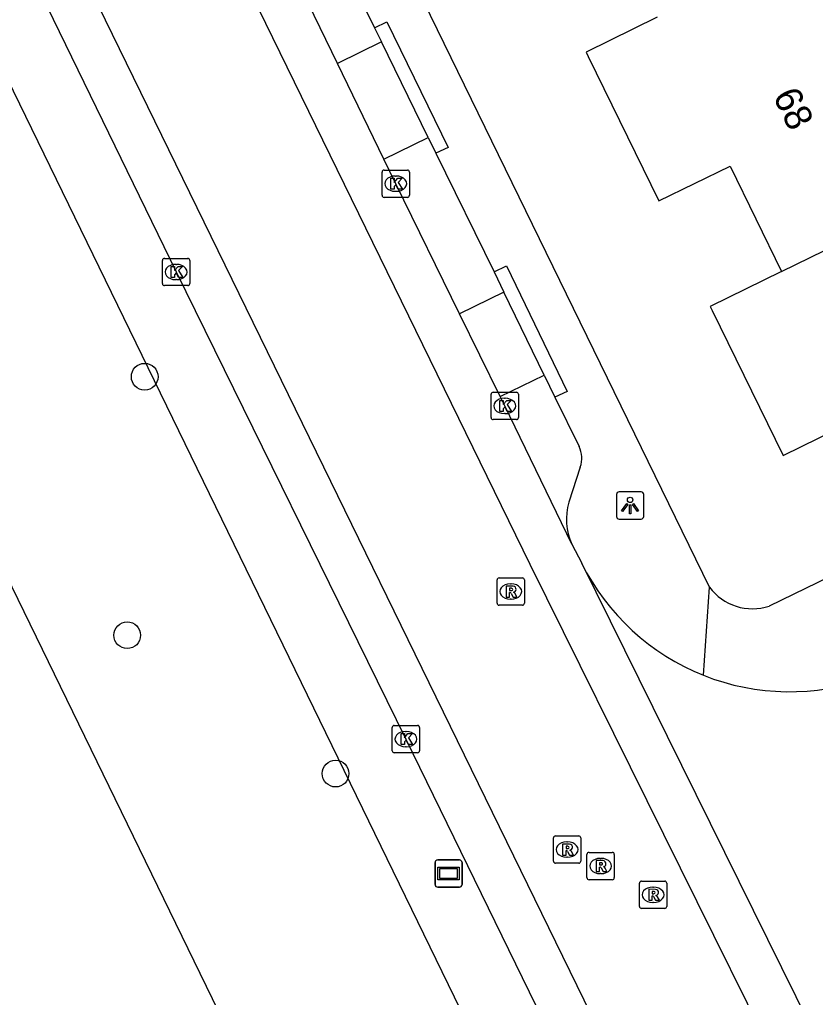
# Model space of a CAD drawing. Extents: x 160457 to 162082, y 388340 to 389736.
# Drawn here: x 161181.31 to 161210.46, y 389043.89 to 389079.69 of the extents above; entities that cross this region are included whole.
import ezdxf

# ---------------------------------------------------------------- set-up
doc = ezdxf.new("R2010")
doc.units = 0
for name, color, linetype in [('IMGEO_Boom', 7, 'Continuous'), ('IMGEO_Groenvoorziening', 7, 'Continuous'), ('IMGEO_Kolk', 7, 'Continuous'), ('IMGEO_Lichtpunt', 7, 'Continuous'), ('IMGEO_Pand', 7, 'Continuous'), ('IMGEO_Pand_nummerreeks', 7, 'Continuous'), ('IMGEO_Parkeervlak_open', 7, 'Continuous'), ('IMGEO_Rijbaan_lokaal_gesloten', 7, 'Continuous'), ('IMGEO_Rijbaan_lokaal_open', 7, 'Continuous'), ('IMGEO_Rioolput', 7, 'Continuous'), ('IMGEO_Straatnaambord', 7, 'Continuous'), ('IMGEO_Voetpad_open', 7, 'Continuous'), ('IMGEO_Waterloop', 7, 'Continuous')]:
    doc.layers.add(name, color=color, linetype=linetype)

msp = doc.modelspace()

# ---------------------------------------------------------------- linework, layer by layer
at = {"layer": 'IMGEO_Boom'}
for centre in [(161185.896, 389066.613), (161185.257, 389057.149), (161192.887, 389052.083)]:
    msp.add_circle(centre, 0.489, dxfattribs=at)
at = {"layer": 'IMGEO_Groenvoorziening'}
msp.add_lwpolyline([(161169.682, 389082.224), (161176.809, 389085.842), (161261.619, 388911.68)], dxfattribs=at)
at = {"layer": 'IMGEO_Kolk'}
for p, q in [((161194.665, 389074.181), (161195.517, 389074.181)), ((161194.59, 389073.255), (161194.59, 389074.107)), ((161195.078, 389073.961), (161195.103, 389073.961)), ((161195.591, 389074.107), (161195.591, 389073.255)), ((161195.101, 389073.401), (161195.076, 389073.401)), ((161195.517, 389073.181), (161194.665, 389073.181)), ((161186.62, 389070.948), (161187.472, 389070.948)), ((161186.545, 389070.022), (161186.545, 389070.874)), ((161187.033, 389070.728), (161187.058, 389070.728)), ((161187.546, 389070.874), (161187.546, 389070.022)), ((161187.472, 389069.948), (161186.62, 389069.948)), ((161187.056, 389070.168), (161187.031, 389070.168)), ((161198.585, 389065.117), (161198.585, 389065.969)), ((161198.66, 389066.043), (161199.512, 389066.043)), ((161199.586, 389065.969), (161199.586, 389065.117)), ((161199.073, 389065.823), (161199.098, 389065.823)), ((161199.096, 389065.263), (161199.071, 389065.263)), ((161199.512, 389065.043), (161198.66, 389065.043)), ((161194.963, 389052.921), (161194.963, 389053.773)), ((161195.038, 389053.847), (161195.89, 389053.847)), ((161195.964, 389053.773), (161195.964, 389052.921)), ((161195.451, 389053.627), (161195.476, 389053.627)), ((161195.474, 389053.067), (161195.449, 389053.067)), ((161195.89, 389052.847), (161195.038, 389052.847))]:
    msp.add_line(p, q, dxfattribs=at)
for points in [[(161194.665, 389074.181), (161195.517, 389074.181)], [(161194.59, 389073.255), (161194.59, 389074.107)], [(161194.911, 389073.881), (161195.034, 389073.881), (161195.034, 389073.73), (161195.164, 389073.881), (161195.328, 389073.881), (161195.182, 389073.73), (161195.335, 389073.481), (161195.183, 389073.481), (161195.098, 389073.645), (161195.034, 389073.578), (161195.034, 389073.481), (161194.911, 389073.481), (161194.911, 389073.881)], [(161195.591, 389074.107), (161195.591, 389073.255)], [(161195.517, 389073.181), (161194.665, 389073.181)], [(161186.62, 389070.948), (161187.472, 389070.948)], [(161186.545, 389070.022), (161186.545, 389070.874)], [(161186.866, 389070.648), (161186.989, 389070.648), (161186.989, 389070.497), (161187.119, 389070.648), (161187.283, 389070.648), (161187.137, 389070.497), (161187.29, 389070.248), (161187.138, 389070.248), (161187.053, 389070.412), (161186.989, 389070.345), (161186.989, 389070.248), (161186.866, 389070.248), (161186.866, 389070.648)], [(161187.546, 389070.874), (161187.546, 389070.022)], [(161187.472, 389069.948), (161186.62, 389069.948)], [(161198.585, 389065.117), (161198.585, 389065.969)], [(161198.66, 389066.043), (161199.512, 389066.043)], [(161199.586, 389065.969), (161199.586, 389065.117)], [(161198.906, 389065.743), (161199.029, 389065.743), (161199.029, 389065.592), (161199.159, 389065.743), (161199.323, 389065.743), (161199.177, 389065.592), (161199.33, 389065.343), (161199.178, 389065.343), (161199.093, 389065.507), (161199.029, 389065.44), (161199.029, 389065.343), (161198.906, 389065.343), (161198.906, 389065.743)], [(161199.512, 389065.043), (161198.66, 389065.043)], [(161194.963, 389052.921), (161194.963, 389053.773)], [(161195.038, 389053.847), (161195.89, 389053.847)], [(161195.964, 389053.773), (161195.964, 389052.921)], [(161195.284, 389053.547), (161195.407, 389053.547), (161195.407, 389053.396), (161195.537, 389053.547), (161195.701, 389053.547), (161195.555, 389053.396), (161195.708, 389053.147), (161195.556, 389053.147), (161195.471, 389053.311), (161195.407, 389053.244), (161195.407, 389053.147), (161195.284, 389053.147), (161195.284, 389053.547)], [(161195.89, 389052.847), (161195.038, 389052.847)]]:
    msp.add_lwpolyline(points, dxfattribs=at)
for centre, start, end in [((161194.667, 389074.105), 91.552, 178.448), ((161194.667, 389074.105), 91.552, 178.448), ((161195.515, 389074.105), 1.552, 88.448), ((161195.515, 389074.105), 1.552, 88.448), ((161194.667, 389073.257), 181.552, 268.448), ((161194.667, 389073.257), 181.552, 268.448), ((161195.515, 389073.257), 271.552, 358.448), ((161195.515, 389073.257), 271.552, 358.448), ((161186.622, 389070.872), 91.552, 178.448), ((161186.622, 389070.872), 91.552, 178.448), ((161187.47, 389070.872), 1.552, 88.448), ((161187.47, 389070.872), 1.552, 88.448), ((161186.622, 389070.024), 181.552, 268.448), ((161186.622, 389070.024), 181.552, 268.448), ((161187.47, 389070.024), 271.552, 358.448), ((161187.47, 389070.024), 271.552, 358.448), ((161198.662, 389065.967), 91.552, 178.448), ((161198.662, 389065.967), 91.552, 178.448), ((161199.51, 389065.967), 1.552, 88.448), ((161199.51, 389065.967), 1.552, 88.448), ((161198.662, 389065.119), 181.552, 268.448), ((161198.662, 389065.119), 181.552, 268.448), ((161199.51, 389065.119), 271.552, 358.448), ((161199.51, 389065.119), 271.552, 358.448), ((161195.04, 389053.771), 91.552, 178.448), ((161195.04, 389053.771), 91.552, 178.448), ((161195.888, 389053.771), 1.552, 88.448), ((161195.888, 389053.771), 1.552, 88.448), ((161195.04, 389052.923), 181.552, 268.448), ((161195.04, 389052.923), 181.552, 268.448), ((161195.888, 389052.923), 271.552, 358.448), ((161195.888, 389052.923), 271.552, 358.448)]:
    msp.add_arc(centre, 0.0765, start, end, dxfattribs=at)
for centre, major_axis, ratio, start_param, end_param in [((161195.077, 389073.681), (-0.387, 0.002), 0.722429, 4.712389, 7.853982), ((161195.102, 389073.681), (-0.39, 0.002), 0.717154, 1.570796, 4.712389), ((161187.032, 389070.448), (-0.387, 0.002), 0.722429, 4.712389, 7.853982), ((161187.057, 389070.448), (-0.39, 0.002), 0.717154, 1.570796, 4.712389), ((161199.072, 389065.543), (-0.387, 0.002), 0.722429, 4.712389, 7.853982), ((161199.097, 389065.543), (-0.39, 0.002), 0.717154, 1.570796, 4.712389), ((161195.45, 389053.347), (-0.387, 0.002), 0.722429, 4.712389, 7.853982), ((161195.475, 389053.347), (-0.39, 0.002), 0.717154, 1.570796, 4.712389)]:
    msp.add_ellipse(centre, major_axis=major_axis, ratio=ratio, start_param=start_param, end_param=end_param, dxfattribs=at)
at = {"layer": 'IMGEO_Lichtpunt'}
for p, q in [((161203.176, 389062.305), (161203.176, 389061.498)), ((161203.176, 389062.305), (161203.176, 389061.498)), ((161204.078, 389062.4), (161203.27, 389062.4)), ((161204.078, 389062.4), (161203.27, 389062.4)), ((161204.172, 389061.498), (161204.172, 389062.305)), ((161204.172, 389061.498), (161204.172, 389062.305)), ((161203.27, 389061.404), (161204.078, 389061.404)), ((161203.27, 389061.404), (161204.078, 389061.404))]:
    msp.add_line(p, q, dxfattribs=at)
for points in [[(161203.55, 389061.969), (161203.589, 389061.941), (161203.401, 389061.679), (161203.363, 389061.706), (161203.55, 389061.969)], [(161203.762, 389061.941), (161203.8, 389061.968), (161203.987, 389061.706), (161203.948, 389061.678), (161203.762, 389061.941)], [(161203.652, 389061.921), (161203.699, 389061.921), (161203.699, 389061.599), (161203.652, 389061.599), (161203.652, 389061.921)]]:
    msp.add_lwpolyline(points, dxfattribs=at)
msp.add_circle((161203.675, 389062.103), 0.0994, dxfattribs=at)
for centre, start, end in [((161203.27, 389062.305), 90, 180), ((161203.27, 389062.305), 90, 180), ((161204.078, 389062.305), 0, 90), ((161204.078, 389062.305), 0, 90), ((161203.27, 389061.498), 180, 270), ((161203.27, 389061.498), 180, 270), ((161204.078, 389061.498), 270, 0), ((161204.078, 389061.498), 270, 360)]:
    msp.add_arc(centre, 0.0946, start, end, dxfattribs=at)
at = {"layer": 'IMGEO_Pand'}
for points in [[(161204.672, 389079.773), (161202.06, 389078.497), (161202.135, 389078.343), (161204.723, 389073.049), (161207.335, 389074.325), (161209.221, 389070.466)], [(161209.221, 389070.466), (161206.609, 389069.189), (161206.684, 389069.036), (161209.276, 389063.732), (161211.897, 389065.013), (161212.586, 389063.604), (161215.275, 389064.918), (161216.673, 389062.093), (161223.369, 389065.408), (161220.496, 389071.285), (161217.48, 389069.81), (161215.704, 389073.443), (161215.629, 389073.596), (161215.045, 389073.311)], [(161209.221, 389070.466), (161215.045, 389073.311)]]:
    msp.add_lwpolyline(points, dxfattribs=at)
at = {"layer": 'IMGEO_Parkeervlak_open'}
for points in [[(161194.57, 389078.869), (161192.958, 389078.08)], [(161194.655, 389074.579), (161196.28, 389075.374)], [(161199.055, 389069.711), (161197.425, 389068.922)], [(161198.916, 389065.884), (161200.531, 389066.666)]]:
    msp.add_lwpolyline(points, dxfattribs=at)
at = {"layer": 'IMGEO_Rijbaan_lokaal_gesloten'}
for points in [[(161209.807, 389039.968), (161200.017, 389059.734), (161180.12, 389100.436)], [(161267.467, 388909.788), (161175.431, 389098.144)], [(161176.223, 389092.673), (161178.058, 389088.894), (161180.499, 389083.878), (161187.048, 389070.448), (161195.466, 389053.348), (161206.501, 389030.746), (161215.107, 389013.085), (161221.505, 389000), (161223.863, 388995.178), (161227.484, 388987.759), (161233.342, 388975.802), (161243.902, 388954.184), (161252.438, 388936.774), (161261.81, 388917.456), (161265.936, 388909.029)], [(161192.958, 389078.08), (161189.763, 389084.673)], [(161194.655, 389074.579), (161192.958, 389078.08)], [(161197.425, 389068.922), (161195.09, 389073.681), (161194.655, 389074.579)], [(161198.916, 389065.884), (161197.425, 389068.922)], [(161201.543, 389060.484), (161199.084, 389065.542), (161198.916, 389065.884)], [(161201.543, 389060.484), (161201.901, 389059.783)], [(161211.332, 389040.719), (161201.901, 389059.783)]]:
    msp.add_lwpolyline(points, dxfattribs=at)
at = {"layer": 'IMGEO_Rijbaan_lokaal_open'}
for centre, radius, start, end in [((161209.505, 389063.58), 8.5, 206.5358, 248.3178), ((161209.507, 389063.585), 8.505, 248.3159, 290.0775)]:
    msp.add_arc(centre, radius, start, end, dxfattribs=at)
at = {"layer": 'IMGEO_Rioolput'}
for p, q in [((161198.802, 389058.322), (161198.802, 389059.174)), ((161198.877, 389059.248), (161199.729, 389059.248)), ((161199.803, 389059.174), (161199.803, 389058.322)), ((161199.29, 389059.028), (161199.315, 389059.028)), ((161199.313, 389058.468), (161199.288, 389058.468)), ((161199.729, 389058.248), (161198.877, 389058.248)), ((161200.941, 389049.801), (161201.793, 389049.801)), ((161200.866, 389048.875), (161200.866, 389049.727)), ((161201.354, 389049.581), (161201.379, 389049.581)), ((161201.867, 389049.727), (161201.867, 389048.875)), ((161202.095, 389048.273), (161202.095, 389049.125)), ((161202.17, 389049.199), (161203.022, 389049.199)), ((161203.096, 389049.125), (161203.096, 389048.273)), ((161201.793, 389048.801), (161200.941, 389048.801)), ((161201.377, 389049.021), (161201.352, 389049.021)), ((161202.583, 389048.979), (161202.608, 389048.979)), ((161202.606, 389048.419), (161202.581, 389048.419)), ((161203.022, 389048.199), (161202.17, 389048.199)), ((161204.018, 389047.22), (161204.018, 389048.072)), ((161204.093, 389048.146), (161204.945, 389048.146)), ((161205.019, 389048.072), (161205.019, 389047.22)), ((161204.506, 389047.926), (161204.531, 389047.926)), ((161204.529, 389047.366), (161204.504, 389047.366)), ((161204.945, 389047.146), (161204.093, 389047.146))]:
    msp.add_line(p, q, dxfattribs=at)
for points in [[(161198.802, 389058.322), (161198.802, 389059.174)], [(161198.877, 389059.248), (161199.729, 389059.248)], [(161199.803, 389059.174), (161199.803, 389058.322)], [(161199.391, 389058.946), (161199.139, 389058.948), (161199.139, 389058.548)], [(161199.317, 389058.867), (161199.263, 389058.867), (161199.263, 389058.786)], [(161199.263, 389058.786), (161199.315, 389058.786)], [(161199.139, 389058.548), (161199.263, 389058.548), (161199.263, 389058.71), (161199.274, 389058.71)], [(161199.321, 389058.681), (161199.392, 389058.548), (161199.532, 389058.548), (161199.467, 389058.674)], [(161199.729, 389058.248), (161198.877, 389058.248)], [(161200.941, 389049.801), (161201.793, 389049.801)], [(161200.866, 389048.875), (161200.866, 389049.727)], [(161201.455, 389049.499), (161201.203, 389049.501), (161201.203, 389049.101)], [(161201.381, 389049.42), (161201.327, 389049.42), (161201.327, 389049.339)], [(161201.867, 389049.727), (161201.867, 389048.875)], [(161201.203, 389049.101), (161201.327, 389049.101), (161201.327, 389049.263), (161201.338, 389049.263)], [(161201.327, 389049.339), (161201.379, 389049.339)], [(161201.385, 389049.234), (161201.456, 389049.101), (161201.596, 389049.101), (161201.531, 389049.227)], [(161202.095, 389048.273), (161202.095, 389049.125)], [(161202.17, 389049.199), (161203.022, 389049.199)], [(161203.096, 389049.125), (161203.096, 389048.273)], [(161201.793, 389048.801), (161200.941, 389048.801)], [(161202.684, 389048.897), (161202.432, 389048.899), (161202.432, 389048.499)], [(161202.61, 389048.818), (161202.556, 389048.818), (161202.556, 389048.737)], [(161202.556, 389048.737), (161202.608, 389048.737)], [(161202.432, 389048.499), (161202.556, 389048.499), (161202.556, 389048.661), (161202.567, 389048.661)], [(161202.614, 389048.632), (161202.685, 389048.499), (161202.825, 389048.499), (161202.76, 389048.625)], [(161203.022, 389048.199), (161202.17, 389048.199)], [(161204.018, 389047.22), (161204.018, 389048.072)], [(161204.093, 389048.146), (161204.945, 389048.146)], [(161205.019, 389048.072), (161205.019, 389047.22)], [(161204.607, 389047.844), (161204.355, 389047.846), (161204.355, 389047.446)], [(161204.533, 389047.765), (161204.479, 389047.765), (161204.479, 389047.684)], [(161204.479, 389047.684), (161204.531, 389047.684)], [(161204.355, 389047.446), (161204.479, 389047.446), (161204.479, 389047.608), (161204.49, 389047.608)], [(161204.537, 389047.579), (161204.608, 389047.446), (161204.748, 389047.446), (161204.683, 389047.572)], [(161204.945, 389047.146), (161204.093, 389047.146)]]:
    msp.add_lwpolyline(points, dxfattribs=at)
for centre, radius, start, end in [((161198.879, 389059.172), 0.0765, 91.552, 178.448), ((161198.879, 389059.172), 0.0765, 91.552, 178.448), ((161199.727, 389059.172), 0.0765, 1.552, 88.448), ((161199.727, 389059.172), 0.0765, 1.552, 88.448), ((161199.299, 389058.975), 0.19, 274.7715, 282.9687), ((161199.323, 389058.771), 0.0964, 77.0061, 93.1865), ((161199.337, 389058.828), 0.0378, 276.6634, 79.6772), ((161199.39, 389058.836), 0.109, 350.3612, 89.416), ((161199.388, 389058.836), 0.112, 277.5842, 350.9817), ((161199.372, 389058.621), 0.108, 29.5134, 73.7905), ((161199.273, 389058.657), 0.0533, 26.0293, 88.6989), ((161198.879, 389058.324), 0.0765, 181.552, 268.448), ((161198.879, 389058.324), 0.0765, 181.552, 268.448), ((161199.727, 389058.324), 0.0765, 271.552, 358.448), ((161199.727, 389058.324), 0.0765, 271.552, 358.448), ((161200.943, 389049.725), 0.0765, 91.552, 178.448), ((161200.943, 389049.725), 0.0765, 91.552, 178.448), ((161201.791, 389049.725), 0.0765, 1.552, 88.448), ((161201.791, 389049.725), 0.0765, 1.552, 88.448), ((161201.387, 389049.324), 0.0964, 77.0061, 93.1865), ((161201.401, 389049.381), 0.0378, 276.6634, 79.6772), ((161201.454, 389049.389), 0.109, 350.3612, 89.416), ((161201.337, 389049.21), 0.0533, 26.0293, 88.6989), ((161201.363, 389049.528), 0.19, 274.7715, 282.9687), ((161201.452, 389049.389), 0.112, 277.5842, 350.9817), ((161201.436, 389049.174), 0.108, 29.5134, 73.7905), ((161202.172, 389049.123), 0.0765, 91.552, 178.448), ((161202.172, 389049.123), 0.0765, 91.552, 178.448), ((161203.02, 389049.123), 0.0765, 1.552, 88.448), ((161203.02, 389049.123), 0.0765, 1.552, 88.448), ((161200.943, 389048.877), 0.0765, 181.552, 268.448), ((161200.943, 389048.877), 0.0765, 181.552, 268.448), ((161201.791, 389048.877), 0.0765, 271.552, 358.448), ((161201.791, 389048.877), 0.0765, 271.552, 358.448), ((161202.592, 389048.926), 0.19, 274.7715, 282.9687), ((161202.616, 389048.722), 0.0964, 77.0061, 93.1865), ((161202.63, 389048.779), 0.0378, 276.6634, 79.6772), ((161202.683, 389048.787), 0.109, 350.3612, 89.416), ((161202.681, 389048.787), 0.112, 277.5842, 350.9817), ((161202.566, 389048.608), 0.0533, 26.0293, 88.6989), ((161202.665, 389048.572), 0.108, 29.5134, 73.7905), ((161202.172, 389048.275), 0.0765, 181.552, 268.448), ((161202.172, 389048.275), 0.0765, 181.552, 268.448), ((161203.02, 389048.275), 0.0765, 271.552, 358.448), ((161203.02, 389048.275), 0.0765, 271.552, 358.448), ((161204.095, 389048.07), 0.0765, 91.552, 178.448), ((161204.095, 389048.07), 0.0765, 91.552, 178.448), ((161204.943, 389048.07), 0.0765, 1.552, 88.448), ((161204.943, 389048.07), 0.0765, 1.552, 88.448), ((161204.515, 389047.873), 0.19, 274.7715, 282.9687), ((161204.539, 389047.669), 0.0964, 77.0061, 93.1865), ((161204.553, 389047.726), 0.0378, 276.6634, 79.6772), ((161204.606, 389047.734), 0.109, 350.3612, 89.416), ((161204.604, 389047.734), 0.112, 277.5842, 350.9817), ((161204.588, 389047.519), 0.108, 29.5134, 73.7905), ((161204.489, 389047.555), 0.0533, 26.0293, 88.6989), ((161204.095, 389047.222), 0.0765, 181.552, 268.448), ((161204.095, 389047.222), 0.0765, 181.552, 268.448), ((161204.943, 389047.222), 0.0765, 271.552, 358.448), ((161204.943, 389047.222), 0.0765, 271.552, 358.448)]:
    msp.add_arc(centre, radius, start, end, dxfattribs=at)
for centre, major_axis, ratio, start_param, end_param in [((161199.289, 389058.748), (-0.387, 0.002), 0.722429, 4.712389, 7.853982), ((161199.314, 389058.748), (-0.39, 0.002), 0.717154, 1.570796, 4.712389), ((161201.353, 389049.301), (-0.387, 0.002), 0.722429, 4.712389, 7.853982), ((161201.378, 389049.301), (-0.39, 0.002), 0.717154, 1.570796, 4.712389), ((161202.582, 389048.699), (-0.387, 0.002), 0.722429, 4.712389, 7.853982), ((161202.607, 389048.699), (-0.39, 0.002), 0.717154, 1.570796, 4.712389), ((161204.505, 389047.646), (-0.387, 0.002), 0.722429, 4.712389, 7.853982), ((161204.53, 389047.646), (-0.39, 0.002), 0.717154, 1.570796, 4.712389)]:
    msp.add_ellipse(centre, major_axis=major_axis, ratio=ratio, start_param=start_param, end_param=end_param, dxfattribs=at)
at = {"layer": 'IMGEO_Straatnaambord'}
for p, q in [((161196.531, 389048.024), (161196.531, 389048.824)), ((161196.531, 389048.824), (161196.531, 389048.024)), ((161196.631, 389048.924), (161197.421, 389048.924)), ((161197.421, 389048.924), (161196.631, 389048.924)), ((161197.521, 389048.824), (161197.521, 389048.024)), ((161197.521, 389048.024), (161197.521, 389048.824)), ((161197.421, 389047.924), (161196.631, 389047.924)), ((161196.631, 389047.924), (161197.421, 389047.924))]:
    msp.add_line(p, q, dxfattribs=at)
for points in [[(161196.632, 389048.656), (161197.42, 389048.656), (161197.42, 389048.192), (161196.632, 389048.192), (161196.632, 389048.656)], [(161196.697, 389048.591), (161196.697, 389048.257), (161197.355, 389048.257), (161197.355, 389048.591), (161196.697, 389048.591)]]:
    msp.add_lwpolyline(points, dxfattribs=at)
for centre, start, end in [((161196.631, 389048.824), 90, 180), ((161196.631, 389048.824), 90, 180), ((161197.421, 389048.824), 0, 90), ((161197.421, 389048.824), 360, 90), ((161196.631, 389048.024), 180, 270), ((161196.631, 389048.024), 180, 270), ((161197.421, 389048.024), 270, 0), ((161197.421, 389048.024), 270, 0)]:
    msp.add_arc(centre, 0.1, start, end, dxfattribs=at)
at = {"layer": 'IMGEO_Voetpad_open'}
for points in [[(161206.581, 389058.911), (161179.667, 389114.041), (161175.619, 389122.358)], [(161191.639, 389084.82), (161194.315, 389079.389)], [(161194.315, 389079.389), (161194.764, 389079.608), (161197.013, 389075.012), (161196.564, 389074.793)], [(161194.315, 389079.389), (161194.57, 389078.869)], [(161196.28, 389075.374), (161194.57, 389078.869)], [(161196.28, 389075.374), (161196.564, 389074.793)], [(161196.564, 389074.793), (161198.694, 389070.457)], [(161198.694, 389070.457), (161199.143, 389070.674), (161201.37, 389066.077), (161200.921, 389065.86)], [(161198.694, 389070.457), (161199.055, 389069.711)], [(161200.531, 389066.666), (161199.055, 389069.711)], [(161231.793, 389069.457), (161217.656, 389062.534), (161208.769, 389058.216)], [(161200.531, 389066.666), (161200.921, 389065.86)], [(161200.921, 389065.86), (161201.804, 389064.056)], [(161201.851, 389063.307), (161201.432, 389062.023)], [(161206.365, 389055.682), (161206.581, 389058.911)]]:
    msp.add_lwpolyline(points, dxfattribs=at)
for centre, radius, start, end in [((161200.961, 389063.627), 0.946, 340.2135, 26.9678), ((161203.54, 389061.402), 2.197, 163.57, 204.6806), ((161208.155, 389060.074), 1.957, 216.4583, 288.2976)]:
    msp.add_arc(centre, radius, start, end, dxfattribs=at)
at = {"layer": 'IMGEO_Waterloop'}
msp.add_lwpolyline([(161259.547, 388906.282), (161259.092, 388906.228), (161258.634, 388906.213), (161258.177, 388906.239), (161257.723, 388906.303), (161257.277, 388906.407), (161256.842, 388906.55), (161256.42, 388906.729), (161256.016, 388906.945), (161255.632, 388907.195), (161255.271, 388907.477), (161254.936, 388907.789), (161254.629, 388908.129), (161254.353, 388908.495), (161254.11, 388908.883), (161253.901, 388909.291), (161209.725, 389000), (161169.682, 389082.224)], dxfattribs=at)

# ---------------------------------------------------------------- texts
at = {"layer": 'IMGEO_Pand_nummerreeks'}
msp.add_text('68', height=1, rotation=296.0465, dxfattribs=at).set_placement((161208.888, 389076.889))

doc.saveas('drawing.dxf')
